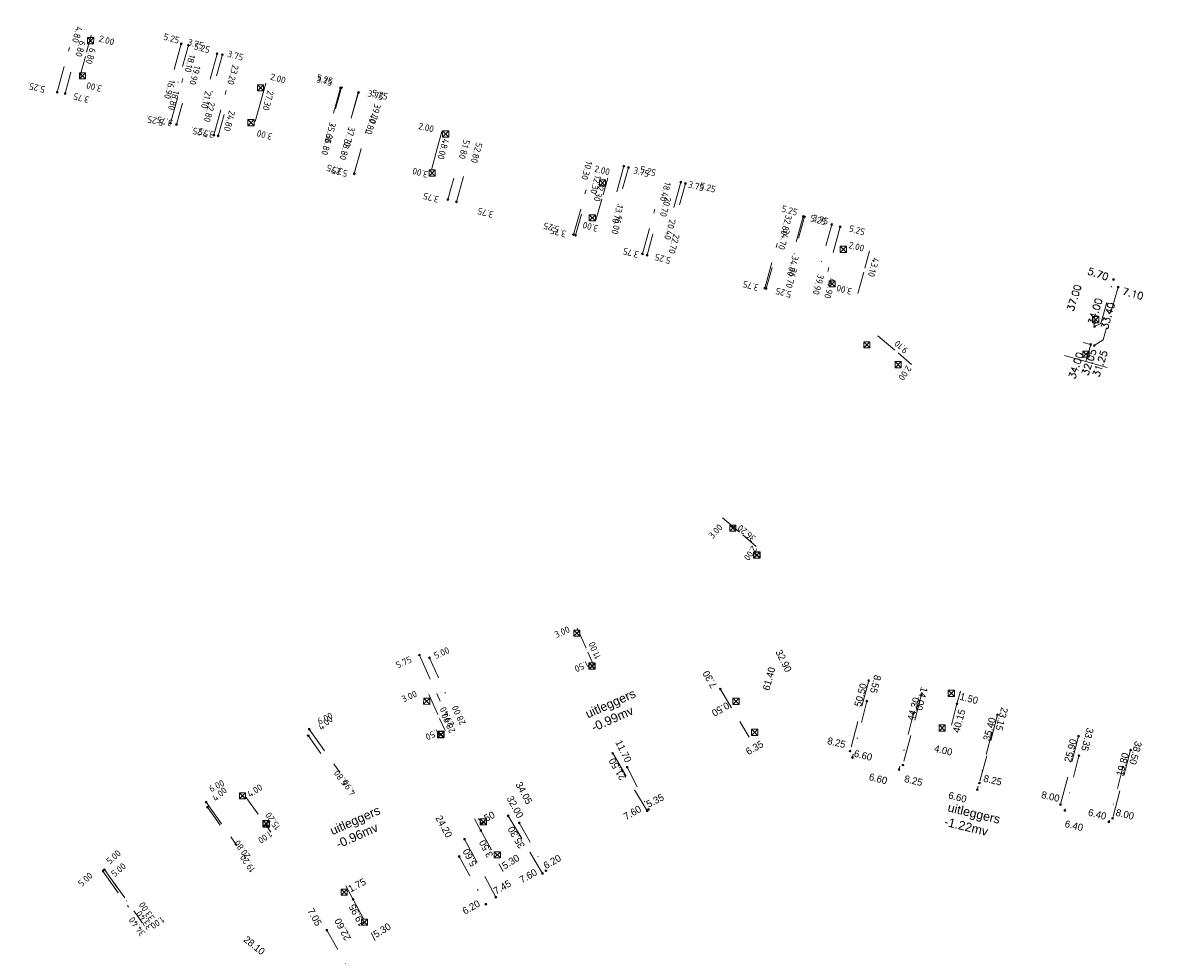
# Model space of a CAD drawing. Header units: inches. Extents: x 0 to 191500, y 0 to 342750.
# Tile 521 of 547: x 189529 to 189658, y 335135 to 335241. Entities that reach past the tile are written whole.
import ezdxf

# ---------------------------------------------------------------- set-up
doc = ezdxf.new("R2010")
doc.units = ezdxf.units.IN
doc.header["$MEASUREMENT"] = 0
for name, pattern in [('RI-HWA_HUISAANSLUITING', [4.8, 3, -1.8]), ('RI-HWA_KOLKAANSLUITING', [4.3, 2.5, -1.8]), ('RI-VWA_HUISAANSLUITING', [6.1, 2.5, -1.8, 0, -1.8])]:
    doc.linetypes.add(name, pattern=pattern)
doc.layers.get('0').update_dxf_attribs({"lineweight": 20})
for name, color, linetype, lineweight in [('ECW', 150, 'Continuous', 20), ('N-WE-RI-HWA-MAATVOERING-T25', 151, 'Continuous', 20), ('N-WE-RI-HWA_HUISAANSLUITING', 150, 'RI-HWA_HUISAANSLUITING', 20), ('N-WE-RI-HWA_HUISAANSLUITING_PP_160-G', 150, 'RI-HWA_HUISAANSLUITING', 20), ('N-WE-RI-HWA_KOLK-S', 150, 'Continuous', 20), ('N-WE-RI-HWA_KOLKAANSLUITING', 150, 'RI-HWA_KOLKAANSLUITING', 20), ('N-WE-RI-HWA_KOLKAANSLUITING_PP_160-G', 150, 'RI-HWA_KOLKAANSLUITING', 20), ('N-WE-RI-HWA_RIOOLPUT_ONTSTOPPINGSPUT-G', 150, 'Continuous', 20), ('N-WE-RI-INLAAT', 7, 'Continuous', 20), ('N-WE-RI-VWA-MAATVOERING-T25', 30, 'Continuous', 20), ('N-WE-RI-VWA_HUISAANSLUITING', 20, 'RI-VWA_HUISAANSLUITING', 20), ('N-WE-RI-VWA_HUISAANSLUITING_PP_160-G', 20, 'RI-VWA_HUISAANSLUITING', 20), ('N-WE-RI-VWA_RIOOLPUT_ONTSTOPPINGSPUT-G', 30, 'Continuous', 20), ('Tekst algemeen', 7, 'Continuous', 20)]:
    doc.layers.add(name, color=color, linetype=linetype, lineweight=lineweight)
doc.styles.add('arial', font='arial.ttf')
doc.styles.add('ISO', font='isocpeur.ttf', dxfattribs={"height": 2.5})
picture_1 = doc.add_image_def('image1.ecw', size_in_pixel=(220000, 285000))

# ---------------------------------------------------------------- blocks, each defined once
blk = doc.blocks.new('A$C2C270354')
h = blk.add_hatch(color=256)
h.dxf.hatch_style = 1
edge = h.paths.add_edge_path()
edge.add_arc((0, 0), 0.1, 0, 360)
blk.add_circle((0, 0), 0.1)

msp = doc.modelspace()

# ---------------------------------------------------------------- linework, layer by layer
at = {"layer": 'N-WE-RI-HWA_HUISAANSLUITING'}
for p, q in [((189532.84578, 335232.987), (189534.23812, 335238.049)), ((189546.89936, 335238.4557), (189545.90483, 335234.83999)), ((189550.94897, 335237.34183), (189549.95444, 335233.72611)), ((189545.66952, 335229.45973), (189547.06186, 335234.52174)), ((189550.5869, 335228.10717), (189551.97924, 335233.16918)), ((189564.92974, 335233.49632), (189563.93521, 335229.8806)), ((189566.95454, 335232.93938), (189565.96001, 335229.32366)), ((189566.49605, 335223.73124), (189567.88839, 335228.79325)), ((189578.0648, 335220.557), (189579.06587, 335224.17091)), ((189597.03174, 335224.60519), (189596.02165, 335220.99379)), ((189603.48411, 335222.80049), (189602.47402, 335219.18909)), ((189591.33318, 335216.85365), (189592.74731, 335221.90961)), ((189599.1338, 335214.67185), (189600.54794, 335219.72781)), ((189617.35189, 335218.92173), (189616.34179, 335215.31033)), ((189621.53783, 335217.73603), (189620.12232, 335212.68045)), ((189613.00158, 335210.79308), (189614.41571, 335215.84904)), ((189573.87355, 335169.24377), (189576.23922, 335164.00295)), ((189561.39405, 335160.8477), (189564.86292, 335155.95209)), ((189549.72619, 335152.58023), (189553.19506, 335147.68463)), ((189538.02977, 335144.77203), (189540.92659, 335140.69669))]:
    msp.add_line(p, q, dxfattribs=at)
at = {"layer": 'N-WE-RI-HWA_HUISAANSLUITING_PP_160-G'}
for p, q in [((189653.03431, 335210.9024), (189651.336, 335204.93953)), ((189651.336, 335204.93953), (189650.32638, 335204.28805))]:
    msp.add_line(p, q, dxfattribs=at)
at = {"layer": 'N-WE-RI-HWA_HUISAANSLUITING_PP_160-G', "elevation": 41.115}
for points in [[(189624.76469, 335166.34904), (189622.65154, 335158.37426)], [(189630.75786, 335164.76097), (189628.64471, 335156.78619)], [(189639.36095, 335162.48133), (189637.31184, 335154.74821)], [(189648.54403, 335160.04801), (189646.49492, 335152.31489)], [(189595.77103, 335158.11469), (189599.6687, 335151.59025)], [(189654.44053, 335158.48556), (189652.39142, 335150.75244)], [(189583.92404, 335151.03735), (189587.8217, 335144.51292)], [(189578.99406, 335148.38115), (189582.52773, 335141.82252)]]:
    msp.add_lwpolyline(points, dxfattribs=at)
at = {"layer": 'N-WE-RI-HWA_KOLK-S'}
for p, q in [((189536.27752, 335239.16697), (189536.27603, 335238.47052)), ((189536.27603, 335238.47052), (189536.97397, 335239.16548)), ((189536.27603, 335238.47052), (189536.97248, 335238.46903)), ((189536.27752, 335239.16697), (189536.97248, 335238.46903)), ((189536.97397, 335239.16548), (189536.27752, 335239.16697)), ((189536.97248, 335238.46903), (189536.97397, 335239.16548)), ((189535.36652, 335235.17897), (189535.36503, 335234.48252)), ((189535.36503, 335234.48252), (189536.06297, 335235.17748)), ((189535.36503, 335234.48252), (189536.06148, 335234.48103)), ((189535.36652, 335235.17897), (189536.06148, 335234.48103)), ((189536.06297, 335235.17748), (189535.36652, 335235.17897)), ((189536.06148, 335234.48103), (189536.06297, 335235.17748)), ((189555.52552, 335233.82397), (189555.52403, 335233.12752)), ((189555.52403, 335233.12752), (189556.22197, 335233.82248)), ((189555.52403, 335233.12752), (189556.22048, 335233.12603)), ((189555.52552, 335233.82397), (189556.22048, 335233.12603)), ((189556.22197, 335233.82248), (189555.52552, 335233.82397)), ((189556.22048, 335233.12603), (189556.22197, 335233.82248)), ((189554.44552, 335229.87897), (189554.44403, 335229.18252)), ((189554.44403, 335229.18252), (189555.14197, 335229.87748)), ((189554.44403, 335229.18252), (189555.14048, 335229.18103)), ((189554.44552, 335229.87897), (189555.14048, 335229.18103)), ((189555.14197, 335229.87748), (189554.44552, 335229.87897)), ((189555.14048, 335229.18103), (189555.14197, 335229.87748)), ((189576.50452, 335228.59597), (189576.50303, 335227.89952)), ((189576.50303, 335227.89952), (189577.20097, 335228.59448)), ((189576.50303, 335227.89952), (189577.19948, 335227.89803)), ((189576.50452, 335228.59597), (189577.19948, 335227.89803)), ((189577.20097, 335228.59448), (189576.50452, 335228.59597)), ((189577.19948, 335227.89803), (189577.20097, 335228.59448)), ((189574.96552, 335224.17597), (189574.96403, 335223.47952)), ((189574.96403, 335223.47952), (189575.66197, 335224.17448)), ((189574.96552, 335224.17597), (189575.66048, 335223.47803)), ((189575.66197, 335224.17448), (189574.96552, 335224.17597)), ((189575.66048, 335223.47803), (189575.66197, 335224.17448)), ((189574.96403, 335223.47952), (189575.66048, 335223.47803)), ((189594.26352, 335223.04797), (189594.26203, 335222.35152)), ((189594.26203, 335222.35152), (189594.95997, 335223.04648)), ((189594.26352, 335223.04797), (189594.95848, 335222.35003)), ((189594.95997, 335223.04648), (189594.26352, 335223.04797)), ((189594.95848, 335222.35003), (189594.95997, 335223.04648)), ((189594.26203, 335222.35152), (189594.95848, 335222.35003)), ((189593.11152, 335219.10697), (189593.11003, 335218.41052)), ((189593.11003, 335218.41052), (189593.80797, 335219.10548)), ((189593.11152, 335219.10697), (189593.80648, 335218.40903)), ((189593.80797, 335219.10548), (189593.11152, 335219.10697)), ((189593.80648, 335218.40903), (189593.80797, 335219.10548)), ((189593.11003, 335218.41052), (189593.80648, 335218.40903)), ((189621.55252, 335215.53797), (189621.55103, 335214.84152)), ((189621.55103, 335214.84152), (189622.24897, 335215.53648)), ((189621.55103, 335214.84152), (189622.24748, 335214.84003)), ((189621.55252, 335215.53797), (189622.24748, 335214.84003)), ((189622.24897, 335215.53648), (189621.55252, 335215.53797)), ((189622.24748, 335214.84003), (189622.24897, 335215.53648)), ((189620.27652, 335211.63497), (189620.27503, 335210.93852)), ((189620.27503, 335210.93852), (189620.97297, 335211.63348)), ((189620.27503, 335210.93852), (189620.97148, 335210.93703)), ((189620.27652, 335211.63497), (189620.97148, 335210.93703)), ((189620.97297, 335211.63348), (189620.27652, 335211.63497)), ((189620.97148, 335210.93703), (189620.97297, 335211.63348)), ((189650.12599, 335207.57443), (189650.12449, 335206.87798)), ((189650.12449, 335206.87798), (189650.82244, 335207.57294)), ((189650.12449, 335206.87798), (189650.82094, 335206.87648)), ((189650.82094, 335206.87648), (189650.12599, 335207.57443)), ((189650.82244, 335207.57294), (189650.12599, 335207.57443)), ((189650.82094, 335206.87648), (189650.82244, 335207.57294)), ((189624.21052, 335204.71497), (189624.20903, 335204.01852)), ((189624.20903, 335204.01852), (189624.90697, 335204.71348)), ((189624.21052, 335204.71497), (189624.90548, 335204.01703)), ((189624.90697, 335204.71348), (189624.21052, 335204.71497)), ((189624.90548, 335204.01703), (189624.90697, 335204.71348)), ((189624.20903, 335204.01852), (189624.90548, 335204.01703)), ((189649.03977, 335203.66521), (189649.03827, 335202.96875)), ((189649.03827, 335202.96875), (189649.73622, 335203.66371)), ((189649.03827, 335202.96875), (189649.73472, 335202.96726)), ((189649.73472, 335202.96726), (189649.03977, 335203.66521)), ((189649.73622, 335203.66371), (189649.03977, 335203.66521)), ((189649.73472, 335202.96726), (189649.73622, 335203.66371)), ((189627.75752, 335202.47197), (189627.75603, 335201.77552)), ((189627.75603, 335201.77552), (189628.45397, 335202.47048)), ((189627.75603, 335201.77552), (189628.45248, 335201.77403)), ((189627.75752, 335202.47197), (189628.45248, 335201.77403)), ((189628.45397, 335202.47048), (189627.75752, 335202.47197)), ((189628.45248, 335201.77403), (189628.45397, 335202.47048)), ((189609.03352, 335183.96397), (189609.03203, 335183.26752)), ((189609.03203, 335183.26752), (189609.72997, 335183.96248)), ((189609.03352, 335183.96397), (189609.72848, 335183.26603)), ((189609.72997, 335183.96248), (189609.03352, 335183.96397)), ((189609.72848, 335183.26603), (189609.72997, 335183.96248)), ((189609.03203, 335183.26752), (189609.72848, 335183.26603)), ((189611.73022, 335180.89699, 41.624), (189611.72873, 335180.20054, 41.624)), ((189611.72873, 335180.20054, 41.624), (189612.42668, 335180.8955, 41.624)), ((189611.72873, 335180.20054, 41.624), (189612.42518, 335180.19905, 41.624)), ((189612.42518, 335180.19905, 41.624), (189611.73022, 335180.89699, 41.624)), ((189612.42668, 335180.8955, 41.624), (189611.73022, 335180.89699, 41.624)), ((189611.76252, 335180.92197), (189611.76103, 335180.22552)), ((189611.76103, 335180.22552), (189612.45897, 335180.92048)), ((189611.76103, 335180.22552), (189612.45748, 335180.22403)), ((189611.76252, 335180.92197), (189612.45748, 335180.22403)), ((189612.45897, 335180.92048), (189611.76252, 335180.92197)), ((189612.42518, 335180.19905, 41.624), (189612.42668, 335180.8955, 41.624)), ((189612.45748, 335180.22403), (189612.45897, 335180.92048)), ((189591.34952, 335172.06997), (189591.34803, 335171.37352)), ((189591.34803, 335171.37352), (189592.04597, 335172.06848)), ((189591.34952, 335172.06997), (189592.04448, 335171.37203)), ((189592.04597, 335172.06848), (189591.34952, 335172.06997)), ((189592.04448, 335171.37203), (189592.04597, 335172.06848)), ((189591.34803, 335171.37352), (189592.04448, 335171.37203)), ((189593.05022, 335168.34399, 41.521), (189593.04873, 335167.64754, 41.521)), ((189593.04873, 335167.64754, 41.521), (189593.74668, 335168.3425, 41.521)), ((189593.74518, 335167.64605, 41.521), (189593.05022, 335168.34399, 41.521)), ((189593.74668, 335168.3425, 41.521), (189593.05022, 335168.34399, 41.521)), ((189593.10052, 335168.34097), (189593.09903, 335167.64452)), ((189593.09903, 335167.64452), (189593.79697, 335168.33948)), ((189593.10052, 335168.34097), (189593.79548, 335167.64303)), ((189593.79697, 335168.33948), (189593.10052, 335168.34097)), ((189593.74518, 335167.64605, 41.521), (189593.74668, 335168.3425, 41.521)), ((189593.79548, 335167.64303), (189593.79697, 335168.33948)), ((189593.04873, 335167.64754, 41.521), (189593.74518, 335167.64605, 41.521)), ((189593.09903, 335167.64452), (189593.79548, 335167.64303)), ((189574.35696, 335164.35734), (189574.35547, 335163.66089)), ((189574.35547, 335163.66089), (189575.05342, 335164.35584)), ((189574.35696, 335164.35734), (189575.05192, 335163.65939)), ((189575.05342, 335164.35584), (189574.35696, 335164.35734)), ((189575.05192, 335163.65939), (189575.05342, 335164.35584)), ((189609.38867, 335164.34182), (189609.38717, 335163.64537)), ((189609.38717, 335163.64537), (189610.08512, 335164.34032)), ((189610.08362, 335163.64387), (189609.38867, 335164.34182)), ((189610.08512, 335164.34032), (189609.38867, 335164.34182)), ((189610.08362, 335163.64387), (189610.08512, 335164.34032)), ((189633.78147, 335165.25353), (189633.77997, 335164.55707)), ((189633.77997, 335164.55707), (189634.47792, 335165.25203)), ((189633.77997, 335164.55707), (189634.47642, 335164.55558)), ((189634.47642, 335164.55558), (189633.78147, 335165.25353)), ((189634.47792, 335165.25203), (189633.78147, 335165.25353)), ((189634.47642, 335164.55558), (189634.47792, 335165.25203)), ((189574.35547, 335163.66089), (189575.05192, 335163.65939)), ((189609.38717, 335163.64537), (189610.08362, 335163.64387)), ((189575.92796, 335160.56433), (189575.92646, 335159.86787)), ((189575.92646, 335159.86787), (189576.62441, 335160.56283)), ((189575.92796, 335160.56433), (189576.62291, 335159.86638)), ((189576.62441, 335160.56283), (189575.92796, 335160.56433)), ((189575.96622, 335160.61999, 41.567), (189575.96473, 335159.92354, 41.567)), ((189575.96473, 335159.92354, 41.567), (189576.66268, 335160.6185, 41.567)), ((189576.66118, 335159.92205, 41.567), (189575.96622, 335160.61999, 41.567)), ((189576.66268, 335160.6185, 41.567), (189575.96622, 335160.61999, 41.567)), ((189576.62291, 335159.86638), (189576.62441, 335160.56283)), ((189576.66118, 335159.92205, 41.567), (189576.66268, 335160.6185, 41.567)), ((189611.51062, 335160.84331), (189611.50912, 335160.14685)), ((189611.50912, 335160.14685), (189612.20707, 335160.84181)), ((189612.20558, 335160.14536), (189611.51062, 335160.84331)), ((189612.20707, 335160.84181), (189611.51062, 335160.84331)), ((189612.20558, 335160.14536), (189612.20707, 335160.84181)), ((189632.7482, 335161.3354), (189632.7467, 335160.63894)), ((189632.7467, 335160.63894), (189633.44465, 335161.3339)), ((189632.7467, 335160.63894), (189633.44316, 335160.63745)), ((189633.44316, 335160.63745), (189632.7482, 335161.3354)), ((189633.44465, 335161.3339), (189632.7482, 335161.3354)), ((189633.44316, 335160.63745), (189633.44465, 335161.3339)), ((189575.92646, 335159.86787), (189576.62291, 335159.86638)), ((189575.96473, 335159.92354, 41.567), (189576.66118, 335159.92205, 41.567)), ((189611.50912, 335160.14685), (189612.20558, 335160.14536)), ((189553.48752, 335153.63897), (189553.48603, 335152.94252)), ((189553.48603, 335152.94252), (189554.18397, 335153.63748)), ((189553.48603, 335152.94252), (189554.18248, 335152.94103)), ((189553.48752, 335153.63897), (189554.18248, 335152.94103)), ((189554.18397, 335153.63748), (189553.48752, 335153.63897)), ((189554.18248, 335152.94103), (189554.18397, 335153.63748)), ((189556.14352, 335150.49697), (189556.14203, 335149.80052)), ((189556.14203, 335149.80052), (189556.83997, 335150.49548)), ((189556.14352, 335150.49697), (189556.83848, 335149.79903)), ((189556.83997, 335150.49548), (189556.14352, 335150.49697)), ((189556.19018, 335150.45768, 41.605), (189556.18869, 335149.76122, 41.605)), ((189556.18869, 335149.76122, 41.605), (189556.88664, 335150.45618, 41.605)), ((189556.88514, 335149.75973, 41.605), (189556.19018, 335150.45768, 41.605)), ((189556.88664, 335150.45618, 41.605), (189556.19018, 335150.45768, 41.605)), ((189556.83848, 335149.79903), (189556.83997, 335150.49548)), ((189556.88514, 335149.75973, 41.605), (189556.88664, 335150.45618, 41.605)), ((189580.76069, 335150.69413), (189580.75919, 335149.99768)), ((189580.75919, 335149.99768), (189581.45714, 335150.69263)), ((189580.75919, 335149.99768), (189581.45564, 335149.99618)), ((189581.45564, 335149.99618), (189580.76069, 335150.69413)), ((189581.45714, 335150.69263), (189580.76069, 335150.69413)), ((189581.45564, 335149.99618), (189581.45714, 335150.69263)), ((189556.14203, 335149.80052), (189556.83848, 335149.79903)), ((189556.18869, 335149.76122, 41.605), (189556.88514, 335149.75973, 41.605)), ((189582.35042, 335146.9682), (189582.34893, 335146.27175)), ((189582.34893, 335146.27175), (189583.04688, 335146.9667)), ((189582.34893, 335146.27175), (189583.04538, 335146.27025)), ((189583.04538, 335146.27025), (189582.35042, 335146.9682)), ((189583.04688, 335146.9667), (189582.35042, 335146.9682)), ((189583.04538, 335146.27025), (189583.04688, 335146.9667)), ((189565.00827, 335142.73289), (189565.00677, 335142.03644)), ((189565.00677, 335142.03644), (189565.70472, 335142.7314)), ((189565.70322, 335142.03494), (189565.00827, 335142.73289)), ((189565.70472, 335142.7314), (189565.00827, 335142.73289)), ((189565.70322, 335142.03494), (189565.70472, 335142.7314)), ((189565.00677, 335142.03644), (189565.70322, 335142.03494)), ((189567.31237, 335139.33932), (189567.31087, 335138.64287)), ((189567.31087, 335138.64287), (189568.00882, 335139.33782)), ((189567.31087, 335138.64287), (189568.00732, 335138.64137)), ((189568.00732, 335138.64137), (189567.31237, 335139.33932)), ((189568.00882, 335139.33782), (189567.31237, 335139.33932)), ((189568.00732, 335138.64137), (189568.00882, 335139.33782))]:
    msp.add_line(p, q, dxfattribs=at)
at = {"layer": 'N-WE-RI-HWA_KOLKAANSLUITING'}
for p, q in [((189536.1665, 335237.51859), (189536.69692, 335239.44697)), ((189535.37088, 335234.62601), (189536.1665, 335237.51859)), ((189556.46284, 335234.01021), (189555.93242, 335232.08183)), ((189555.93242, 335232.08183), (189555.1368, 335229.18925)), ((189576.4216, 335228.52041), (189575.89118, 335226.59202)), ((189575.89118, 335226.59202), (189575.09556, 335223.69945)), ((189594.67339, 335221.37089), (189595.21211, 335223.29697)), ((189593.86532, 335218.48177), (189594.67339, 335221.37089)), ((189624.33502, 335213.07465), (189624.87374, 335215.00073)), ((189623.52695, 335210.18553), (189624.33502, 335213.07465)), ((189625.8149, 335205.39685), (189628.09654, 335203.44901)), ((189629.61764, 335202.15045), (189628.09654, 335203.44901)), ((189608.21938, 335184.78598), (189610.50103, 335182.83814)), ((189610.50103, 335182.83814), (189612.02213, 335181.53958)), ((189591.7357, 335172.30169), (189592.96049, 335169.5631)), ((189593.57289, 335168.19381), (189592.96049, 335169.5631)), ((189574.939, 335164.78965), (189576.16379, 335162.05105)), ((189576.77619, 335160.68176), (189576.16379, 335162.05105)), ((189554.14622, 335153.26094), (189556.4588, 335149.9972)), ((189557.03694, 335149.18127), (189556.4588, 335149.9972)), ((189556.509, 335150.089), (189556.5689, 335150.00345)), ((189539.04444, 335143.78591), (189541.93516, 335139.70623)), ((189541.93516, 335139.70623), (189542.51331, 335138.8903))]:
    msp.add_line(p, q, dxfattribs=at)
at = {"layer": 'N-WE-RI-HWA_KOLKAANSLUITING_PP_160-G'}
for p, q in [((189649.0471, 335204.65226), (189649.91271, 335204.40583)), ((189649.91271, 335204.40583), (189649.36507, 335202.48226)), ((189649.36507, 335202.48226), (189646.5759, 335203.27634)), ((189649.36507, 335202.48226), (189651.96733, 335201.76238))]:
    msp.add_line(p, q, dxfattribs=at)
at = {"layer": 'N-WE-RI-HWA_KOLKAANSLUITING_PP_160-G', "elevation": 41.115}
for points in [[(189607.96142, 335165.39716), (189611.21802, 335159.94582)], [(189635.15362, 335165.14795), (189634.76941, 335163.69799)], [(189634.76941, 335163.69799), (189633.74486, 335159.83143)], [(189580.8428, 335149.37722), (189580.13132, 335150.69775)], [(189580.8428, 335149.37722), (189583.35668, 335144.71135)], [(189566.36098, 335141.57468), (189565.53093, 335143.1153)], [(189566.36098, 335141.57468), (189568.87487, 335136.90881)]]:
    msp.add_lwpolyline(points, dxfattribs=at)
at = {"layer": 'N-WE-RI-HWA_RIOOLPUT_ONTSTOPPINGSPUT-G'}
for p, q in [((189546.98949, 335238.49903), (189546.80924, 335238.41238)), ((189546.85603, 335238.54583), (189546.94269, 335238.36558)), ((189551.03909, 335237.38516), (189550.85884, 335237.2985)), ((189550.90564, 335237.43196), (189550.99229, 335237.25171)), ((189532.9359, 335233.03033), (189532.75565, 335232.94367)), ((189532.80245, 335233.07712), (189532.8891, 335232.89687)), ((189565.01986, 335233.53965), (189564.83961, 335233.45299)), ((189564.88641, 335233.58644), (189564.97307, 335233.40619)), ((189567.04467, 335232.98271), (189566.86441, 335232.89605)), ((189566.91121, 335233.02951), (189566.99787, 335232.84926)), ((189545.75965, 335229.50306), (189545.57939, 335229.41641)), ((189545.62619, 335229.54986), (189545.71285, 335229.36961)), ((189550.67702, 335228.1505), (189550.49677, 335228.06385)), ((189550.54357, 335228.1973), (189550.63022, 335228.01705)), ((189566.58618, 335223.77457), (189566.40593, 335223.68792)), ((189566.45272, 335223.82137), (189566.53938, 335223.64112)), ((189597.12187, 335224.64852), (189596.94162, 335224.56186)), ((189596.98841, 335224.69532), (189597.07507, 335224.51506)), ((189603.57424, 335222.84382), (189603.39398, 335222.75716)), ((189603.44078, 335222.89061), (189603.52744, 335222.71036)), ((189578.15493, 335220.60033), (189577.97467, 335220.51367)), ((189578.02147, 335220.64713), (189578.10813, 335220.46687)), ((189617.44201, 335218.96506), (189617.26176, 335218.8784)), ((189617.30856, 335219.01185), (189617.39521, 335218.8316)), ((189621.62796, 335217.77935), (189621.44771, 335217.6927)), ((189621.49451, 335217.82615), (189621.58116, 335217.6459)), ((189591.42331, 335216.89698), (189591.24305, 335216.81032)), ((189591.28985, 335216.94377), (189591.37651, 335216.76352)), ((189599.22393, 335214.71517), (189599.04368, 335214.62852)), ((189599.09048, 335214.76197), (189599.17713, 335214.58172)), ((189613.09171, 335210.83641), (189612.91145, 335210.74976)), ((189612.95825, 335210.88321), (189613.04491, 335210.70296)), ((189653.13217, 335210.92293), (189652.93644, 335210.88186)), ((189653.01377, 335211.00026), (189653.05484, 335210.80453)), ((189573.83022, 335169.33389), (189573.91688, 335169.15364)), ((189573.96368, 335169.2871), (189573.78343, 335169.20044)), ((189561.48418, 335160.89103), (189561.30393, 335160.80437)), ((189561.35073, 335160.93782), (189561.43738, 335160.75757)), ((189622.74941, 335158.39479, 41.115), (189622.55367, 335158.35372, 41.115)), ((189622.631, 335158.47212, 41.115), (189622.67208, 335158.27639, 41.115)), ((189628.74258, 335156.80673, 41.115), (189628.54684, 335156.76565, 41.115)), ((189628.62417, 335156.88406, 41.115), (189628.66525, 335156.68832, 41.115)), ((189637.40971, 335154.76875, 41.115), (189637.21397, 335154.72768, 41.115)), ((189637.2913, 335154.84608, 41.115), (189637.33238, 335154.65035, 41.115)), ((189549.81632, 335152.62356), (189549.63607, 335152.53691)), ((189549.68286, 335152.67036), (189549.76952, 335152.49011)), ((189599.76656, 335151.61079, 41.115), (189599.57083, 335151.56972, 41.115)), ((189599.64816, 335151.68812, 41.115), (189599.68923, 335151.49239, 41.115)), ((189646.59279, 335152.33543, 41.115), (189646.39705, 335152.29435, 41.115)), ((189646.47438, 335152.41276, 41.115), (189646.51546, 335152.21702, 41.115)), ((189652.48929, 335150.77298, 41.115), (189652.29355, 335150.7319, 41.115)), ((189652.37088, 335150.85031, 41.115), (189652.41196, 335150.65457, 41.115)), ((189538.1199, 335144.81536), (189537.93965, 335144.72871)), ((189537.98645, 335144.86216), (189538.0731, 335144.68191)), ((189587.91957, 335144.53346, 41.115), (189587.72383, 335144.49238, 41.115)), ((189587.80116, 335144.61079, 41.115), (189587.84224, 335144.41505, 41.115)), ((189582.62559, 335141.84306, 41.115), (189582.42986, 335141.80198, 41.115)), ((189582.50719, 335141.92039, 41.115), (189582.54826, 335141.72465, 41.115))]:
    msp.add_line(p, q, dxfattribs=at)
for centre in [(189546.89936, 335238.4557), (189550.94897, 335237.34183), (189532.84578, 335232.987), (189564.92974, 335233.49632), (189566.95454, 335232.93938), (189545.66952, 335229.45973), (189550.5869, 335228.10717), (189566.49605, 335223.73124), (189597.03174, 335224.60519), (189603.48411, 335222.80049), (189578.0648, 335220.557), (189617.35189, 335218.92173), (189621.53783, 335217.73603), (189591.33318, 335216.85365), (189599.1338, 335214.67185), (189613.00158, 335210.79308), (189653.03431, 335210.9024), (189573.87355, 335169.24377), (189561.39405, 335160.8477), (189622.65154, 335158.37426, 41.115), (189628.64471, 335156.78619, 41.115), (189637.31184, 335154.74821, 41.115), (189549.72619, 335152.58023), (189599.6687, 335151.59025, 41.115), (189646.49492, 335152.31489, 41.115), (189652.39142, 335150.75244, 41.115), (189538.02977, 335144.77203), (189587.8217, 335144.51292, 41.115), (189582.52773, 335141.82252, 41.115)]:
    msp.add_circle(centre, 0.1, dxfattribs=at)
at = {"layer": 'N-WE-RI-VWA_HUISAANSLUITING'}
for p, q in [((189547.70124, 335238.30677), (189546.29974, 335233.24729)), ((189551.55608, 335237.23896), (189550.15458, 335232.17948)), ((189533.73415, 335232.83681), (189534.73523, 335236.45072)), ((189546.35875, 335229.33973), (189547.35982, 335232.95365)), ((189565.04802, 335233.50163), (189563.64652, 335228.44215)), ((189566.97544, 335232.96772), (189565.57394, 335227.90825)), ((189551.08093, 335228.03167), (189552.082, 335231.64558)), ((189566.50028, 335223.76043), (189567.50136, 335227.37434)), ((189577.10109, 335220.82395), (189578.10216, 335224.43786)), ((189597.55998, 335224.44962), (189596.14446, 335219.39405)), ((189604.01185, 335222.64315), (189602.59633, 335217.58758)), ((189591.5704, 335216.78052), (189592.58148, 335220.39165)), ((189617.49338, 335218.86844), (189616.07786, 335213.81287)), ((189599.65932, 335214.5157), (189600.6704, 335218.12682)), ((189620.57487, 335218.00565), (189619.15935, 335212.95007)), ((189613.14084, 335210.74099), (189614.15193, 335214.35211)), ((189575.00242, 335168.93046), (189577.05952, 335164.37323)), ((189561.26807, 335160.11361), (189563.58553, 335156.85333)), ((189549.8571, 335152.00253), (189552.17455, 335148.74225)), ((189538.19279, 335144.93826), (189541.0896, 335140.86292))]:
    msp.add_line(p, q, dxfattribs=at)
at = {"layer": 'N-WE-RI-VWA_HUISAANSLUITING_PP_160-G'}
for p, q in [((189651.07144, 335206.77283, 41.55), (189652.49582, 335211.77395, 41.55)), ((189650.35742, 335206.45631, 41.55), (189651.07144, 335206.77283, 41.55))]:
    msp.add_line(p, q, dxfattribs=at)
for points, elevation in [([(189624.56883, 335164.02079), (189622.92466, 335157.62887)], 41.012), ([(189629.84701, 335162.6631), (189628.20284, 335156.27118)], 41.012), ([(189638.70854, 335160.38367), (189637.06437, 335153.99175)], 41.012), ([(189648.58697, 335157.84267), (189646.99262, 335151.64444)], 41.012), ([(189597.39518, 335156.53375), (189599.82211, 335151.76588)], 41.012), ([(189653.57461, 335156.55972), (189651.98025, 335150.36149)], 41.012), ([(189585.18683, 335150.23224), (189588.20786, 335144.81805)], 40.948), ([(189578.37544, 335146.43158), (189581.39647, 335141.0174)], 40.948), ([(189563.39911, 335138.07502), (189566.32269, 335132.83549)], 40.948)]:
    msp.add_lwpolyline(points, dxfattribs=dict(at, elevation=elevation))
at = {"layer": 'N-WE-RI-VWA_RIOOLPUT_ONTSTOPPINGSPUT-G'}
for p, q in [((189547.79137, 335238.3501), (189547.61112, 335238.26344)), ((189547.65791, 335238.3969), (189547.74457, 335238.21664)), ((189551.64621, 335237.28229), (189551.46596, 335237.19563)), ((189551.51275, 335237.32909), (189551.59941, 335237.14883)), ((189533.82428, 335232.88014), (189533.64403, 335232.79348)), ((189533.69083, 335232.92694), (189533.77748, 335232.74669)), ((189565.13814, 335233.54495), (189564.95789, 335233.4583)), ((189565.00469, 335233.59175), (189565.09135, 335233.4115)), ((189567.06556, 335233.01105), (189566.88531, 335232.92439)), ((189566.93211, 335233.05785), (189567.01876, 335232.8776)), ((189546.44888, 335229.38306), (189546.26863, 335229.29641)), ((189546.31542, 335229.42986), (189546.40208, 335229.24961)), ((189551.17105, 335228.075), (189550.9908, 335227.98834)), ((189551.0376, 335228.12179), (189551.12426, 335227.94154)), ((189566.59041, 335223.80376), (189566.41016, 335223.7171)), ((189566.45696, 335223.85055), (189566.54361, 335223.6703)), ((189597.6501, 335224.49295), (189597.46985, 335224.40629)), ((189597.51665, 335224.53974), (189597.6033, 335224.35949)), ((189604.10197, 335222.68648), (189603.92172, 335222.59982)), ((189603.96852, 335222.73327), (189604.05518, 335222.55302)), ((189577.19122, 335220.86728), (189577.01096, 335220.78062)), ((189577.05776, 335220.91408), (189577.14442, 335220.73383)), ((189617.5835, 335218.91177), (189617.40325, 335218.82511)), ((189617.45005, 335218.95856), (189617.5367, 335218.77831)), ((189620.66499, 335218.04898), (189620.48474, 335217.96232)), ((189620.53154, 335218.09577), (189620.6182, 335217.91552)), ((189591.66053, 335216.82385), (189591.48027, 335216.7372)), ((189591.52707, 335216.87065), (189591.61373, 335216.6904)), ((189599.61599, 335214.60582), (189599.70264, 335214.42557)), ((189599.74944, 335214.55903), (189599.56919, 335214.47237)), ((189613.23097, 335210.78431), (189613.05072, 335210.69766)), ((189613.09752, 335210.83111), (189613.18417, 335210.65086)), ((189652.58595, 335211.81727, 41.55), (189652.4057, 335211.73062, 41.55)), ((189652.4525, 335211.86407, 41.55), (189652.53915, 335211.68382, 41.55)), ((189575.09254, 335168.97379), (189574.91229, 335168.88713)), ((189574.95909, 335169.02059), (189575.04575, 335168.84034)), ((189561.3582, 335160.15694), (189561.17795, 335160.07028)), ((189561.22475, 335160.20374), (189561.3114, 335160.02348)), ((189623.01478, 335157.6722, 41.012), (189622.83453, 335157.58554, 41.012)), ((189622.88133, 335157.719, 41.012), (189622.96798, 335157.53874, 41.012)), ((189628.29296, 335156.31451, 41.012), (189628.11271, 335156.22785, 41.012)), ((189628.15951, 335156.3613, 41.012), (189628.24616, 335156.18105, 41.012)), ((189637.15449, 335154.03508, 41.012), (189636.97424, 335153.94842, 41.012)), ((189637.02104, 335154.08188, 41.012), (189637.10769, 335153.90163, 41.012)), ((189549.94722, 335152.04586), (189549.76697, 335151.9592)), ((189549.81377, 335152.09266), (189549.90043, 335151.9124)), ((189599.91224, 335151.80921, 41.012), (189599.73198, 335151.72256, 41.012)), ((189599.77878, 335151.85601, 41.012), (189599.86544, 335151.67576, 41.012)), ((189647.08274, 335151.68777, 41.012), (189646.90249, 335151.60112, 41.012)), ((189646.94929, 335151.73457, 41.012), (189647.03594, 335151.55432, 41.012)), ((189652.07038, 335150.40482, 41.012), (189651.89013, 335150.31816, 41.012)), ((189651.93692, 335150.45161, 41.012), (189652.02358, 335150.27136, 41.012)), ((189538.28291, 335144.98159), (189538.10266, 335144.89494)), ((189538.14946, 335145.02839), (189538.23612, 335144.84814)), ((189588.29798, 335144.86138, 40.948), (189588.11773, 335144.77473, 40.948)), ((189588.16453, 335144.90818, 40.948), (189588.25119, 335144.72793, 40.948)), ((189581.48659, 335141.06073, 40.948), (189581.30634, 335140.97407, 40.948)), ((189581.35314, 335141.10753, 40.948), (189581.4398, 335140.92727, 40.948))]:
    msp.add_line(p, q, dxfattribs=at)
for centre in [(189547.70124, 335238.30677), (189551.55608, 335237.23896), (189533.73415, 335232.83681), (189565.04802, 335233.50163), (189566.97544, 335232.96772), (189546.35875, 335229.33973), (189551.08093, 335228.03167), (189566.50028, 335223.76043), (189597.55998, 335224.44962), (189604.01185, 335222.64315), (189577.10109, 335220.82395), (189617.49338, 335218.86844), (189620.57487, 335218.00565), (189591.5704, 335216.78052), (189599.65932, 335214.5157), (189613.14084, 335210.74099), (189652.49582, 335211.77395, 41.55), (189575.00242, 335168.93046), (189561.26807, 335160.11361), (189622.92466, 335157.62887, 41.012), (189628.20284, 335156.27118, 41.012), (189637.06437, 335153.99175, 41.012), (189549.8571, 335152.00253), (189599.82211, 335151.76588, 41.012), (189646.99262, 335151.64444, 41.012), (189651.98025, 335150.36149, 41.012), (189538.19279, 335144.93826), (189588.20786, 335144.81805, 40.948), (189581.39647, 335141.0174, 40.948)]:
    msp.add_circle(centre, 0.1, dxfattribs=at)

# ---------------------------------------------------------------- block references
at = {"layer": 'N-WE-RI-INLAAT', "rotation": 0.06357443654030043}
for p in [(189650.35742, 335206.45631, 41.55), (189649.91271, 335204.40583), (189650.32638, 335204.28805), (189607.96142, 335165.39716, 41.115), (189624.76469, 335166.34904, 41.115), (189630.75786, 335164.76097, 41.115), (189624.56883, 335164.02079, 41.012), (189634.76941, 335163.69799, 41.115), (189629.84701, 335162.6631, 41.012), (189639.36095, 335162.48133, 41.115), (189638.70854, 335160.38367, 41.012), (189648.54403, 335160.04801, 41.115), (189595.77103, 335158.11469, 41.115), (189648.58697, 335157.84267, 41.012), (189654.44053, 335158.48556, 41.115), (189597.39518, 335156.53375, 41.012), (189653.57461, 335156.55972, 41.012), (189583.92365, 335151.03713, 41.115), (189585.18683, 335150.23224, 40.948), (189580.8428, 335149.37722, 41.115), (189578.99406, 335148.38115, 41.115), (189578.37544, 335146.43158, 40.948), (189566.36098, 335141.57468, 41.115), (189563.39911, 335138.07502, 40.948)]:
    msp.add_blockref('A$C2C270354', p, dxfattribs=at)

# ---------------------------------------------------------------- texts
at = {"layer": 'N-WE-RI-HWA-MAATVOERING-T25', "style": 'ISO'}
for s, rotation, p in [('4.80', 254.501799, (189535.00512, 335240.49429)), ('2.00', 344.1681711, (189537.49285, 335238.74552)), ('6.80', 254.501799, (189536.53799, 335238.06827)), ('3.75', 344.9507251, (189547.54659, 335238.32694)), ('18.10', 254.501799, (189547.79206, 335237.31688)), ('3.75', 344.9507251, (189552.06524, 335236.9997)), ('23.20', 254.501799, (189552.71028, 335236.15303)), ('5.25.', 165.981731, (189531.53783, 335233.62198)), ('3.00', 165.087637, (189537.97742, 335233.70624)), ('16.90', 254.501799, (189545.51435, 335234.46331)), ('2.00', 343.831228, (189556.90987, 335234.42488)), ('3.75', 344.9507251, (189562.14276, 335234.13288)), ('21.10', 254.501799, (189549.62977, 335233.16866)), ('27.30', 254.501799, (189556.68721, 335233.24281)), ('3.75', 344.9507251, (189567.93837, 335232.5336)), ('39.70', 254.501799, (189568.80511, 335231.75597)), ('5.25.', 165.981731, (189544.94133, 335229.87854)), ('5.25.', 165.981731, (189550.05283, 335228.57401)), ('35.60', 254.501799, (189563.72954, 335229.64437)), ('37.70', 254.501799, (189565.89832, 335229.15688)), ('2.00', 346.7185401, (189573.70173, 335228.82764)), ('3.00', 164.5584287, (189557.29039, 335228.27732)), ('48.00', 254.501799, (189576.53228, 335227.77893)), ('10.30', 254.5181696, (189592.7729, 335225.24729)), ('5.25.', 165.981731, (189565.80552, 335224.1064)), ('3.00', 165.2443235, (189574.91569, 335224.00523)), ('2.00', 345.5976716, (189593.63232, 335223.99571)), ('3.75', 345.5976716, (189598.03546, 335223.80889)), ('12.30', 254.3739087, (189594.16979, 335222.7902)), ('18.40', 254.5181696, (189601.68622, 335222.87112)), ('3.75', 345.5976716, (189604.24659, 335222.21523)), ('13.70', 254.3739087, (189596.26166, 335220.32157)), ('20.40', 254.5181696, (189602.20507, 335218.6164)), ('32.80', 254.5181696, (189615.39625, 335219.16742)), ('3.75', 345.5976716, (189618.33256, 335218.42056)), ('5.25', 164.6432749, (189589.79998, 335217.78054)), ('3.00', 164.6432749, (189594.20726, 335217.87864)), ('2.00', 345.5976716, (189622.43942, 335215.34987)), ('5.25', 164.6432749, (189602.41487, 335214.24066)), ('34.80', 254.5181696, (189616.12905, 335214.56108)), ('43.10', 254.5181696, (189625.24777, 335214.30402)), ('5.25', 164.6432749, (189616.09777, 335210.40197)), ('3.00', 164.6432749, (189622.95313, 335210.74583)), ('9.10', 139.4155438, (189629.33129, 335203.87183)), ('2.00', 234.3084867, (189629.0873, 335202.10614)), ('3.00', 46.8709539, (189607.08505, 335182.35374)), ('36.20', 139.4155438, (189612.06113, 335182.56682)), ('2.00', 234.3084867, (189611.58768, 335181.71007)), ('3.00', 24.0635256, (189589.37925, 335171.14976)), ('11.00', 113.0184044, (189594.46796, 335168.99135)), ('1.50', 205.6111915, (189592.84194, 335168.6559)), ('3.00', 24.0635256, (189572.06939, 335163.85092)), ('29.40', 116.4633882, (189577.85789, 335161.35584)), ('6.00', 27.161305, (189562.54951, 335161.31486)), ('1.50', 205.6111915, (189575.95194, 335160.9468)), ('6.00', 27.161305, (189550.27884, 335153.68951)), ('4.90', 124.8060433, (189566.73503, 335153.67071)), ('4.00', 32.5578897, (189554.66216, 335153.08002)), ('15.20', 124.8060433, (189558.19443, 335149.75329)), ('1.00', 213.6711194, (189556.85248, 335149.35553)), ('19.20', 124.8060433, (189555.34439, 335144.95372)), ('5.00', 39.1775775, (189539.33558, 335144.05181)), ('33.00', 124.0400479, (189543.94841, 335139.46601)), ('1.00', 213.6711194, (189544.65834, 335139.68973))]:
    msp.add_text(s, height=0.75, rotation=rotation, dxfattribs=at).set_placement(p)
at = {"layer": 'N-WE-RI-HWA-MAATVOERING-T25', "char_height": 0.8, "attachment_point": 1}
for s, insert, width, rotation in [('{\\Fromans|c0;7.10}', (189653.64302, 335210.87205), 5.176, 344.7), ('{\\Fromans|c0;34.00}', (189647.37306, 335200.70462), 5.176, 71.4265641), ('{\\Fromans|c0;32.05}', (189648.86215, 335201.07372), 5.176, 71.4265641), ('{\\Fromans|c0;31.25}', (189650.11469, 335200.9177), 5.176, 71.4265641), ('7.30', (189606.94541, 335165.37793, -41.22), 5.176, 120.3663033), ('61.40', (189612.72462, 335165.37647, -41.22), 5.176, 74.6713371), ('50.50', (189623.10713, 335163.53739, -41.22), 5.176, 74.6713371), ('44.30', (189629.1003, 335161.94933, -41.22), 5.176, 74.6713371), ('1.50', (189635.22408, 335164.97873, -41.12518), 5.1756488, 344.8814756), ('0.50', (189609.0951, 335163.28215, -41.12518), 5.1756488, 210.5764418), ('40.15', (189634.25806, 335160.58263, -41.22), 5.176, 74.6713371), ('35.40', (189637.7034, 335159.66969, -41.22), 5.176, 74.6713371), ('6.35', (189610.73721, 335158.57807, -41.12518), 5.1756488, 29.9146541), ('8.25', (189620.19934, 335159.95631, -41.12518), 5.1756488, 346.6486736), ('4.00', (189632.30333, 335159.08795, -41.12518), 5.1756488, 346.6486736), ('25.90', (189646.88648, 335157.23636, -41.22), 5.176, 74.6713371), ('19.80', (189652.78298, 335155.67391, -41.22), 5.176, 74.6713371), ('21.50', (189596.62537, 335154.96461, -41.22), 5.176, 120.3663033), ('8.25', (189628.91546, 335155.65182, -41.12518), 5.1756488, 346.6486736), ('8.25', (189637.89147, 335155.70323, -41.12518), 5.1756488, 346.6486736), ('8.00', (189644.43795, 335153.85146, -41.12518), 5.1756488, 346.6486736), ('1.50', (189580.29846, 335150.62249, -41.12518), 5.1756488, 28.0375405), ('7.60', (189596.89309, 335151.21907, -41.12518), 5.1756488, 29.9146541), ('8.00', (189652.86945, 335151.83925, -41.12518), 5.1756488, 346.6486736), ('35.30', (189585.17314, 335147.22647, -41.22), 5.176, 120.3663033), ('5.60', (189579.70801, 335145.19633, -41.22), 5.176, 117.8274021), ('3.50', (189581.55676, 335146.19239, -41.22), 5.176, 117.8274021), ('5.30', (189583.11206, 335145.62333, -41.12518), 5.176, 31.9062935), ('7.60', (189585.09729, 335144.04861, -41.12518), 5.1756488, 29.9146541), ('1.75', (189565.69807, 335143.04005, -41.12518), 5.1756488, 28.0375405), ('7.45', (189582.15373, 335142.78806, -41.12518), 5.1756488, 29.9146541), ('19.95', (189567.07494, 335138.38986, -41.22), 5.176, 117.8274021), ('22.60', (189565.44863, 335136.79021, -41.22), 5.176, 117.8274021), ('5.30', (189568.55023, 335137.85617, -41.12518), 5.176, 31.9062935)]:
    msp.add_mtext(s, dxfattribs=dict(at, insert=insert, width=width, rotation=rotation))
at = {"layer": 'N-WE-RI-VWA-MAATVOERING-T25', "style": 'ISO'}
for s, rotation, p in [('5.25', 344.5781871, (189544.81517, 335238.94892)), ('6.80', 254.4077099, (189535.38179, 335238.88749)), ('5.25', 344.5781871, (189548.26664, 335237.87019)), ('19.90', 254.4077099, (189548.38762, 335236.06261)), ('5.25', 344.5781871, (189562.17743, 335234.3194)), ('3.75', 164.5781871, (189536.54601, 335232.44207)), ('18.80', 254.4077099, (189545.98442, 335233.22702)), ('5.25', 344.5781871, (189568.4209, 335232.57722)), ('22.80', 254.4077099, (189550.03706, 335231.96418)), ('3.75', 164.5781871, (189545.98377, 335229.8088)), ('24.80', 254.4077099, (189552.33047, 335230.9706)), ('40.80', 254.4077099, (189568.3771, 335230.63149)), ('3.75', 164.5781871, (189550.69875, 335228.48706)), ('36.80', 254.4077099, (189563.36989, 335228.26825)), ('38.80', 254.4077099, (189565.42717, 335227.73508)), ('51.80', 254.4077099, (189578.89957, 335227.67747)), ('52.80', 254.4077099, (189580.3129, 335227.35764)), ('3.75', 164.5781871, (189565.22853, 335224.35181)), ('5.25', 344.5781871, (189598.80126, 335223.92891)), ('12.30', 254.4077099, (189593.78442, 335223.64149)), ('5.25', 344.5781871, (189605.56885, 335222.07216)), ('3.75', 164.5781871, (189576.16343, 335221.166)), ('20.70', 254.4077099, (189601.71163, 335221.19803)), ('3.75', 164.5781871, (189582.32853, 335219.45223)), ('5.25', 344.5781871, (189614.82798, 335219.4715)), ('16.00', 254.4077099, (189596.1828, 335219.09504)), ('5.25', 344.5781871, (189618.07479, 335218.39067)), ('3.75', 164.5781871, (189590.56415, 335217.25223)), ('34.70', 254.4077099, (189615.1181, 335217.53364)), ('5.25', 344.5781871, (189622.48118, 335217.23264)), ('22.70', 254.4077099, (189602.67571, 335217.00567)), ('3.75', 164.5781871, (189598.79577, 335214.91498)), ('36.70', 254.4077099, (189615.96441, 335213.16654)), ('39.90', 254.4077099, (189619.02749, 335212.44559)), ('3.75', 164.5781871, (189612.37828, 335211.18336)), ('40.90', 254.4077099, (189620.33826, 335212.01227)), ('5.00', 24.2896744, (189575.72674, 335168.77618)), ('5.75', 24.2896744, (189571.41645, 335167.7079)), ('28.00', 114.395025, (189579.15176, 335161.51386)), ('4.00', 41.8845413, (189562.7972, 335160.65068)), ('28.90', 114.395025, (189577.98022, 335160.59895)), ('6.80', 125.7429527, (189565.81383, 335154.80662)), ('4.00', 41.8845413, (189550.8106, 335152.59965)), ('20.80', 125.7429527, (189554.78643, 335146.47728)), ('5.00', 41.8845413, (189538.81267, 335145.48936)), ('5.00', 41.8845413, (189535.61405, 335142.95105)), ('34.40', 125.7429527, (189542.89565, 335137.74155)), ('33.40', 125.7429527, (189543.68235, 335138.45748))]:
    msp.add_text(s, height=0.75, rotation=rotation, dxfattribs=at).set_placement(p)
at = {"layer": 'N-WE-RI-VWA-MAATVOERING-T25', "char_height": 0.8, "width": 5.176, "attachment_point": 1}
for s, insert, rotation in [('{\\Fromans|c0;5.70}', (189649.74859, 335213.16015, 41.55), 341.6332856), ('{\\Fromans|c0;37.00}', (189647.1926, 335208.35977, 41.55), 72.5506164), ('{\\Fromans|c0;34.00}', (189649.56997, 335206.80025, 41.55), 72.5506164), ('{\\Fromans|c0;33.40}', (189651.07388, 335206.28705, 41.55), 74.4649165), ('32.90', (189614.89901, 335169.9589, -41.323), 296.4893865), ('8.55', (189626.20594, 335166.8444, -41.323), 255.0871248), ('14.00', (189631.48412, 335165.4867, -41.323), 255.0871248), ('23.15', (189640.57337, 335163.18833, -41.323), 255.0871248), ('33.35', (189650.27643, 335160.86979, -41.323), 255.0871248), ('11.70', (189596.75578, 335159.73437, -41.323), 296.4893865), ('38.50', (189655.73432, 335159.33859, -41.323), 255.0871248), ('6.60', (189623.22488, 335158.52138, -41.323), 345.9762906), ('6.60', (189624.92775, 335155.8749, -41.323), 345.9762906), ('34.05', (189585.43478, 335154.97869, -41.387), 298.6732965), ('32.00', (189584.42593, 335153.40617, -41.387), 298.6732965), ('5.35', (189599.45705, 335152.63389, -41.323), 27.3785522), ('6.60', (189633.91726, 335153.78664, -41.323), 345.9762906), ('6.40', (189649.75045, 335151.85061, -41.323), 345.9762906), ('24.20', (189576.36104, 335151.19247, -41.387), 298.6732965), ('6.40', (189647.11201, 335150.56278, -41.323), 345.9762906), ('6.20', (189587.80999, 335145.67152, -41.387), 29.5624623), ('6.20', (189578.62948, 335140.51554, -41.387), 29.5624623), ('7.05', (189561.86018, 335140.67386, -41.387), 298.6732965), ('28.10', (189554.37123, 335137.50185, -41.387), 321.5402883)]:
    msp.add_mtext(s, dxfattribs=dict(at, insert=insert, rotation=rotation))
at = {"layer": 'Tekst algemeen', "char_height": 1, "width": 11.8386661, "attachment_point": 1, "style": 'arial'}
for s, insert, rotation in [('uitleggers\\P-0.99mv ', (189592.5418, 335162.97046), 24.0413457), ('uitleggers\\P-0.96mv ', (189563.61404, 335149.74209), 24.0413457), ('uitleggers\\P-1.22mv ', (189633.87366, 335152.51896), 346.4215764)]:
    msp.add_mtext(s, dxfattribs=dict(at, insert=insert, rotation=rotation))

# ---------------------------------------------------------------- pictures from other files: only their frames are drawn
at = {"layer": 'ECW'}
image = msp.add_image(picture_1, insert=(180500, 328500), size_in_units=(11000, 14250), dxfattribs=at)
image.dxf.flags = 7

doc.saveas('drawing.dxf')
